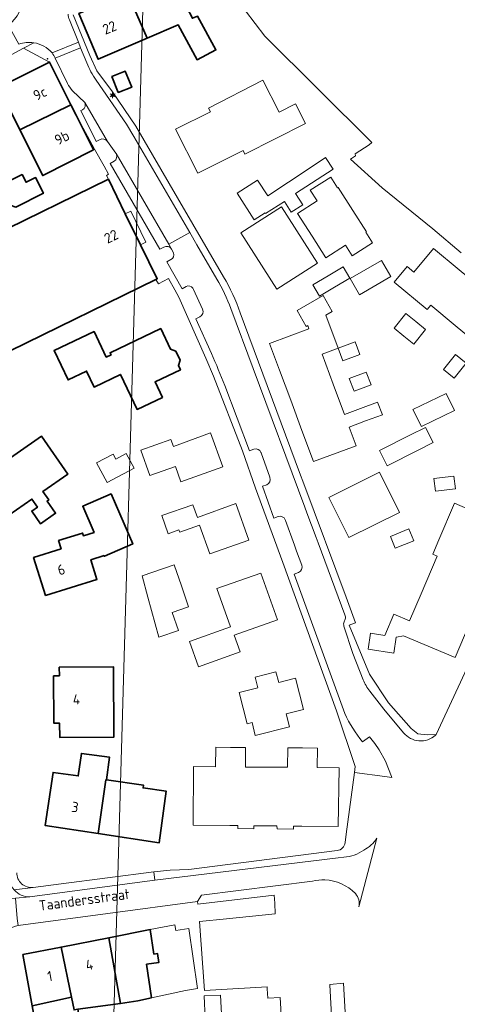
# Model space of a CAD drawing. Header units: metres. Extents: x 140853 to 145288, y 474558 to 480269.
# Tile 400 of 428: x 144658 to 144735, y 479060 to 479233. Entities that reach past the tile are written whole.
import ezdxf
from ezdxf.enums import TextEntityAlignment as Align

# ---------------------------------------------------------------- set-up
doc = ezdxf.new("R2010")
doc.units = ezdxf.units.M
doc.header["$MEASUREMENT"] = 0
for name, color, linetype, lineweight in [('B-WE-KL-ET_LS_OV_LICHTMAST-S', 190, 'Continuous', 18), ('B-WE-OG-BEBOUWING-G', 7, 'Continuous', 35), ('B-WE-OG-BEBOUWING_BIJGEBOUW-G', 7, 'Continuous', 18), ('B-WE-OG-BEBOUWING_HUISNUMMER-T18', 10, 'Continuous', 18), ('B-WE-OG-BEBOUWING_STRAATNAAM-T18', 10, 'Continuous', 18), ('B-WE-OG-HULPLIJN-G', 50, 'Continuous', 18), ('B-WE-OG-TERREIN_ERF-G', 7, 'Continuous', 18), ('B-WE-VH-VERHARDING_STRAATBAKSTEEN-G', 252, 'Continuous', 18), ('B-WE-VH-VERHARDING_TEGEL-G', 252, 'Continuous', 18), ('X-XX-XX-ALGEMEEN-S', 7, 'Continuous', 18)]:
    doc.layers.add(name, color=color, linetype=linetype, lineweight=lineweight)
doc.styles.add('NLCS-ISO', font='txt')

# ---------------------------------------------------------------- blocks, each defined once
blk = doc.blocks.new('SIE-WEG_AFVALBAK_TYPE_01')
for radius in [0.25, 0.156]:
    blk.add_circle((0, 0), radius)
blk = doc.blocks.new('B-SIE-WEG_LICHTMAST-SO')
at = {"ltscale": 0.1}
for p, q in [((-1.1, 0.63), (-2.19, 1.27)), ((0, 1.27), (0, 2.53)), ((1.1, 0.63), (2.19, 1.27)), ((-1.1, -0.63), (-2.19, -1.27)), ((0, -1.27), (0, -2.53)), ((1.1, -0.63), (2.19, -1.27))]:
    blk.add_line(p, q, dxfattribs=at)
at = {"flags": 128}
for points in [[(-1.16, 0.5), (1.16, 0.5)], [(-1.16, -0.5), (1.16, -0.5)]]:
    blk.add_lwpolyline(points, dxfattribs=at)
at = {"ltscale": 0.1}
blk.add_circle((0, 0), 1.27, dxfattribs=at)
at = {"style": 'NLCS-ISO'}
blk.add_attdef('TYPE', text='', height=1.8, dxfattribs=at).set_placement((0, 2.53), align=Align.BOTTOM_CENTER)

msp = doc.modelspace()

# ---------------------------------------------------------------- linework, layer by layer
at = {"layer": 'B-WE-OG-BEBOUWING-G', "ltscale": 0.2, "flags": 128}
for points in [[(144680.463, 479229.871), (144685.97, 479232.232), (144689.292, 479226.094), (144692.585, 479227.825), (144689.339, 479233.777), (144688.458, 479233.398), (144684.469, 479241.005), (144677.034, 479237.867), (144680.463, 479229.871)], [(144680.463, 479229.871), (144677.034, 479237.867), (144668.479, 479234.256), (144671.853, 479226.179), (144680.463, 479229.871)], [(144658.073, 479213.752), (144667.064, 479218.148), (144663.324, 479225.704), (144654.331, 479221.218), (144658.073, 479213.752)], [(144675.41, 479220.315), (144677.767, 479221.268), (144676.638, 479224.073), (144674.279, 479223.123), (144675.41, 479220.315)], [(144667.064, 479218.148), (144658.073, 479213.752), (144662.109, 479205.699), (144671.059, 479210.271), (144667.964, 479216.329), (144667.064, 479218.148)], [(144658.488, 479205.919), (144654.005, 479203.678), (144655.398, 479200.853), (144657.4, 479200.177), (144662.221, 479202.587), (144660.836, 479205.36), (144659.181, 479204.533), (144658.488, 479205.919)], [(144679.315, 479193.547), (144676.646, 479199.001), (144673.672, 479205.08), (144653.012, 479194.972), (144652.993, 479192.736), (144651.197, 479191.857), (144649.374, 479193.192), (144647.803, 479192.423), (144656.386, 479174.881), (144682.032, 479187.429), (144682.255, 479187.538), (144679.315, 479193.547)], [(144673.297, 479173.733), (144671.143, 479178.257), (144664.11, 479174.907), (144666.569, 479169.743), (144669.819, 479171.291), (144671.152, 479168.492), (144675.793, 479170.702), (144678.725, 479164.545), (144683.185, 479166.669), (144681.895, 479169.378), (144686.346, 479171.498), (144685.981, 479172.265), (144686.298, 479173.203), (144685.525, 479174.827), (144684.596, 479175.172), (144682.885, 479178.765), (144673.965, 479174.517), (144674.146, 479174.138), (144673.297, 479173.733)], [(144654.799, 479145.003), (144660.206, 479148.753), (144661.175, 479147.357), (144660.18, 479146.667), (144661.736, 479144.424), (144664.382, 479146.259), (144662.883, 479148.42), (144663.171, 479148.619), (144662.145, 479150.098), (144666.516, 479153.131), (144661.865, 479159.823), (144650.155, 479151.686), (144654.799, 479145.003)], [(144665.339, 479139.999), (144660.492, 479138.478), (144662.608, 479131.796), (144671.652, 479134.614), (144670.578, 479138.081), (144672.918, 479138.807), (144672.958, 479138.715), (144677.959, 479140.88), (144674.148, 479149.682), (144669.147, 479147.516), (144671.15, 479142.891), (144669.279, 479142.305), (144669.13, 479142.782), (144664.884, 479141.449), (144665.339, 479139.999)], [(144664.022, 479117.653), (144664.066, 479109.303), (144665.076, 479109.308), (144665.089, 479106.808), (144674.649, 479106.858), (144674.584, 479119.218), (144665.024, 479119.168), (144665.032, 479117.658), (144664.022, 479117.653)], [(144671.87, 479089.894), (144673.243, 479099.356), (144673.316, 479099.346), (144673.869, 479103.307), (144668.908, 479104.001), (144668.354, 479100.04), (144663.917, 479100.66), (144662.542, 479091.291), (144671.87, 479089.894)], [(144673.243, 479099.356), (144671.87, 479089.894), (144682.615, 479088.285), (144683.84, 479097.338), (144679.759, 479097.909), (144679.832, 479098.434), (144673.316, 479099.346), (144673.243, 479099.356)], [(144681.278, 479060.949), (144680.395, 479066.871), (144682.558, 479067.193), (144682.322, 479068.772), (144681.682, 479068.677), (144681.042, 479072.972), (144673.771, 479071.549), (144675.802, 479060.003), (144678.838, 479060.417), (144681.278, 479060.949)], [(144673.771, 479071.549), (144665.323, 479069.895), (144667.165, 479061.079), (144667.632, 479058.841), (144668.295, 479058.979), (144675.802, 479060.003), (144673.771, 479071.549)], [(144665.323, 479069.895), (144658.62, 479068.583), (144660.243, 479059.568), (144667.165, 479061.079), (144665.323, 479069.895)], [(144660.243, 479059.568), (144660.886, 479055.995), (144661.076, 479056.007), (144661.859, 479051.556), (144669.367, 479052.903), (144668.295, 479058.979), (144667.632, 479058.841), (144667.165, 479061.079), (144660.243, 479059.568)]]:
    msp.add_lwpolyline(points, close=True, dxfattribs=at)
at = {"layer": 'B-WE-OG-BEBOUWING_BIJGEBOUW-G', "ltscale": 0.2, "flags": 128}
msp.add_lwpolyline([(144673.422, 479151.69), (144678.178, 479154.23), (144676.806, 479156.798), (144674.958, 479155.811), (144674.488, 479156.692), (144671.579, 479155.141), (144673.422, 479151.69)], close=True, dxfattribs=at)
at = {"layer": 'B-WE-OG-HULPLIJN-G'}
msp.add_lwpolyline([(141484.938, 478467.493), (142922.898, 478740.923), (143043.789, 479141.528), (143928.198, 479351.369), (144042.725, 479840.999), (144698.079, 479872.794), (144672.627, 478988.916), (144742.617, 478639.181), (145060.75, 478225.858), (145035.298, 477659.922), (145054.388, 476896.862), (144768.066, 476833.275), (144755.342, 477825.251), (143616.428, 477755.303), (142541.14, 475313.514), (141510.39, 476108.367), (141014.104, 476776.044), (140988.652, 477462.798), (141421.313, 477755.303), (141484.938, 478467.493)], close=True, dxfattribs=at)
at = {"layer": 'B-WE-OG-TERREIN_ERF-G', "ltscale": 0.2, "flags": 128}
for points in [[(144735.771, 479192.131), (144730.794, 479196.317), (144721.833, 479203.558), (144716.314, 479208.574), (144717.18, 479209.207), (144717.103, 479209.563), (144719.592, 479211.126), (144720.064, 479211.522), (144701.199, 479230.225), (144691.007, 479243.676)], [(144653.012, 479194.972), (144673.672, 479205.08), (144673.314, 479205.743), (144673.696, 479205.941), (144672.945, 479207.392), (144671.232, 479210.362), (144667.964, 479216.329), (144671.059, 479210.271), (144662.109, 479205.699), (144658.073, 479213.752), (144654.331, 479221.218), (144663.324, 479225.704), (144658.746, 479228.156), (144647.844, 479222.293)], [(144737.806, 479128.239), (144734.696, 479120.871), (144725.609, 479124.706), (144724.354, 479124.456), (144724.351, 479124.437), (144723.898, 479121.633), (144719.375, 479122.363), (144719.828, 479125.167), (144722.316, 479124.765), (144722.316, 479124.765), (144723.891, 479128.496), (144726.691, 479127.314), (144728.703, 479132.081), (144731.514, 479138.741), (144730.793, 479139.066), (144731.863, 479141.601), (144734.576, 479148.03), (144736.904, 479147.039)], [(144715.661, 479053.273), (144715.046, 479063.539), (144712.628, 479063.348), (144712.633, 479063.257), (144712.633, 479063.257), (144713.203, 479053.461)]]:
    msp.add_lwpolyline(points, dxfattribs=at)
for points in [[(144677.034, 479237.867), (144684.469, 479241.005), (144688.458, 479233.398), (144689.339, 479233.777), (144692.585, 479227.825), (144689.292, 479226.094), (144685.97, 479232.232), (144680.463, 479229.871), (144671.853, 479226.179), (144668.479, 479234.256), (144677.034, 479237.867)], [(144675.41, 479220.315), (144674.279, 479223.123), (144676.638, 479224.073), (144677.767, 479221.268), (144675.41, 479220.315)], [(144691.308, 479217.595), (144700.872, 479222.503), (144703.731, 479216.876), (144706.579, 479218.334), (144708.359, 479214.858), (144697.692, 479209.487), (144697.367, 479210.11), (144689.431, 479206.107), (144685.459, 479213.903), (144691.636, 479216.954), (144691.308, 479217.595)], [(144709.035, 479206.986), (144711.905, 479208.897), (144713.224, 479206.856), (144706.617, 479202.578), (144707.871, 479200.583), (144705.869, 479199.288), (144704.647, 479201.177), (144701.331, 479199.031), (144701.244, 479199.165), (144699.355, 479197.942), (144696.339, 479202.602), (144699.932, 479204.927), (144701.743, 479202.129), (144709.035, 479206.986)], [(144660.836, 479205.36), (144662.221, 479202.587), (144657.4, 479200.177), (144655.398, 479200.853), (144654.005, 479203.678), (144658.488, 479205.919), (144659.181, 479204.533), (144660.836, 479205.36)], [(144716.704, 479199.567), (144719.098, 479195.8), (144719.002, 479195.739), (144720.175, 479193.897), (144716.556, 479191.592), (144715.383, 479193.434), (144711.938, 479191.24), (144709.53, 479195.02), (144706.954, 479199.065), (144710.4, 479201.26), (144709.211, 479203.126), (144712.83, 479205.431), (144714.019, 479203.564), (144714.122, 479203.629), (144716.704, 479199.567)], [(144676.646, 479199.001), (144679.315, 479193.547), (144680.246, 479194.003), (144677.623, 479199.461), (144676.646, 479199.001)], [(144703.298, 479185.731), (144696.996, 479195.62), (144704.164, 479200.188), (144710.466, 479190.299), (144703.298, 479185.731)], [(144730.422, 479182.912), (144729.779, 479182.139), (144723.995, 479186.944), (144726.273, 479189.687), (144727.427, 479188.728), (144730.883, 479192.89), (144735.418, 479189.123), (144739.818, 479185.468), (144744.218, 479181.813), (144749.207, 479177.669), (144749.002, 479177.423), (144750.31, 479176.337), (144747.958, 479173.506), (144746.651, 479174.592), (144743.472, 479170.765), (144740.781, 479173.001), (144739.183, 479171.078), (144736.79, 479173.066), (144738.387, 479174.989), (144739.029, 479175.762), (144734.725, 479179.337), (144730.422, 479182.912)], [(144723.396, 479187.954), (144717.866, 479184.733), (144716.203, 479187.589), (144721.765, 479190.754), (144723.396, 479187.954)], [(144713.485, 479186.088), (144710.817, 479184.501), (144709.631, 479186.495), (144712.328, 479188.07), (144714.992, 479189.626), (144716.153, 479187.676), (144713.485, 479186.088)], [(144705.757, 479166.167), (144703.775, 479171.468), (144702.028, 479176.142), (144708.96, 479178.733), (144708.746, 479179.306), (144708.487, 479179.156), (144706.875, 479181.944), (144711.463, 479184.597), (144713.075, 479181.809), (144711.915, 479181.138), (144714.088, 479175.323), (144711.278, 479174.273), (144713.26, 479168.971), (144715.242, 479163.669), (144718.067, 479164.735), (144721.067, 479165.847), (144721.897, 479163.608), (144718.941, 479162.512), (144716.075, 479161.441), (144717.3, 479158.162), (144709.797, 479155.358), (144707.739, 479160.865), (144705.757, 479166.167)], [(144727.773, 479180.023), (144729.493, 479178.622), (144727.406, 479176.058), (144725.681, 479177.463), (144723.956, 479178.867), (144726.052, 479181.425), (144727.773, 479180.023)], [(144673.297, 479173.733), (144674.146, 479174.138), (144673.965, 479174.517), (144682.885, 479178.765), (144684.596, 479175.172), (144685.525, 479174.827), (144686.298, 479173.203), (144685.981, 479172.265), (144686.346, 479171.498), (144681.895, 479169.378), (144683.185, 479166.669), (144678.725, 479164.545), (144675.793, 479170.702), (144671.152, 479168.492), (144669.819, 479171.291), (144666.569, 479169.743), (144664.11, 479174.907), (144671.143, 479178.257), (144673.297, 479173.733)], [(144714.088, 479175.323), (144717.088, 479176.435), (144717.918, 479174.196), (144714.962, 479173.1), (144714.088, 479175.323)], [(144734.553, 479170.065), (144732.663, 479171.584), (144734.782, 479174.221), (144736.646, 479172.669), (144734.553, 479170.065)], [(144719.068, 479171.123), (144719.898, 479168.884), (144716.941, 479167.789), (144716.068, 479170.012), (144719.068, 479171.123)], [(144733.14, 479167.355), (144734.594, 479164.355), (144728.766, 479161.531), (144727.262, 479164.506), (144733.14, 479167.355)], [(144691.656, 479160.412), (144693.812, 479154.45), (144686.44, 479151.784), (144685.453, 479154.511), (144680.977, 479152.892), (144679.365, 479157.349), (144684.678, 479159.271), (144685.12, 479158.048), (144691.656, 479160.412)], [(144728.207, 479157.375), (144722.714, 479154.61), (144721.365, 479157.289), (144726.858, 479160.055), (144729.493, 479161.382), (144730.842, 479158.702), (144728.207, 479157.375)], [(144654.799, 479145.003), (144650.155, 479151.686), (144661.865, 479159.823), (144666.516, 479153.131), (144662.145, 479150.098), (144663.171, 479148.619), (144662.883, 479148.42), (144664.382, 479146.259), (144661.736, 479144.424), (144660.18, 479146.667), (144661.175, 479147.357), (144660.206, 479148.753), (144654.799, 479145.003)], [(144712.446, 479149.048), (144721.389, 479153.504), (144724.909, 479146.432), (144715.966, 479141.976), (144712.446, 479149.048)], [(144730.977, 479152.363), (144734.459, 479152.802), (144734.74, 479150.569), (144731.258, 479150.131), (144730.977, 479152.363)], [(144665.339, 479139.999), (144664.884, 479141.449), (144669.13, 479142.782), (144669.279, 479142.305), (144671.15, 479142.891), (144669.147, 479147.516), (144674.148, 479149.682), (144677.959, 479140.88), (144672.958, 479138.715), (144672.918, 479138.807), (144670.578, 479138.081), (144671.652, 479134.614), (144662.608, 479131.796), (144660.492, 479138.478), (144665.339, 479139.999)], [(144696.096, 479147.963), (144698.381, 479141.563), (144691.543, 479139.122), (144689.731, 479144.198), (144686.229, 479142.942), (144686.086, 479143.337), (144684.214, 479142.676), (144683.073, 479145.847), (144688.552, 479147.78), (144689.365, 479145.522), (144696.096, 479147.963)], [(144723.3, 479142.197), (144726.548, 479143.528), (144727.405, 479141.437), (144724.157, 479140.105), (144723.3, 479142.197)], [(144686.516, 479133.503), (144687.779, 479129.805), (144684.914, 479128.827), (144686, 479125.649), (144682.53, 479124.463), (144680.615, 479131.497), (144679.589, 479135.265), (144685.253, 479137.2), (144686.516, 479133.503)], [(144696.85, 479121.881), (144689.523, 479119.264), (144687.942, 479123.69), (144695.156, 479126.266), (144692.737, 479133.038), (144700.49, 479135.754), (144703.433, 479127.49), (144695.795, 479124.793), (144696.85, 479121.881)], [(144664.066, 479109.303), (144664.022, 479117.653), (144665.032, 479117.658), (144665.024, 479119.168), (144674.584, 479119.218), (144674.649, 479106.858), (144665.089, 479106.808), (144665.076, 479109.308), (144664.066, 479109.303)], [(144706.584, 479117.235), (144707.992, 479111.712), (144704.959, 479110.941), (144705.53, 479108.692), (144699.52, 479107.166), (144698.949, 479109.415), (144698.077, 479109.193), (144696.669, 479114.717), (144699.957, 479115.552), (144699.481, 479117.422), (144703.164, 479118.358), (144703.64, 479116.487), (144706.584, 479117.235)], [(144707.854, 479104.958), (144710.478, 479104.921), (144710.43, 479101.502), (144714.27, 479101.447), (144714.123, 479091.115), (144707.69, 479091.191), (144706.277, 479091.208), (144706.27, 479090.688), (144703.356, 479090.724), (144703.338, 479091.251), (144701.327, 479091.246), (144699.285, 479091.241), (144699.278, 479090.731), (144696.448, 479090.772), (144696.453, 479091.292), (144695.05, 479091.305), (144688.577, 479091.367), (144688.675, 479101.677), (144692.525, 479101.64), (144692.558, 479105.07), (144695.183, 479105.045), (144697.807, 479105.02), (144697.775, 479101.59), (144701.478, 479101.583), (144705.181, 479101.576), (144705.229, 479104.996), (144707.854, 479104.958)], [(144671.87, 479089.894), (144662.542, 479091.291), (144663.917, 479100.66), (144668.354, 479100.04), (144668.908, 479104.001), (144673.869, 479103.307), (144673.316, 479099.346), (144679.832, 479098.434), (144679.759, 479097.909), (144683.84, 479097.338), (144682.615, 479088.285), (144671.87, 479089.894)], [(144660.243, 479059.568), (144658.62, 479068.583), (144665.323, 479069.895), (144673.771, 479071.549), (144681.042, 479072.972), (144685.351, 479073.816), (144685.51, 479072.829), (144687.82, 479073.2), (144689.373, 479062.593), (144687.211, 479062.245), (144681.278, 479060.949), (144678.838, 479060.417), (144675.802, 479060.003), (144668.295, 479058.979), (144669.367, 479052.903), (144661.859, 479051.556), (144661.076, 479056.007), (144660.886, 479055.995), (144660.243, 479059.568)], [(144690.708, 479057.362), (144690.503, 479061.3), (144693.391, 479061.451), (144693.62, 479057.068), (144690.752, 479056.938), (144691.352, 479051.107), (144687.734, 479050.735), (144687.099, 479056.917), (144690.708, 479057.362)]]:
    msp.add_lwpolyline(points, close=True, dxfattribs=at)
for points in [[(144667.493, 479233.99), (144670.391, 479226.868), (144671.618, 479224.153), (144674.36, 479220.449), (144678.51, 479214.383), (144685.826, 479201.781), (144693.95, 479187.906), (144693.95, 479187.906, -0.048419), (144696.858, 479181.543), (144696.858, 479181.543), (144707.319, 479153.428), (144708.068, 479151.434), (144715.528, 479131.484), (144717.143, 479126.965), (144716.077, 479126.581), (144719.619, 479117.922), (144723.002, 479112.912), (144726.952, 479108.359), (144728.147, 479107.472), (144729.78, 479107.239), (144731.386, 479107.333), (144737.159, 479119.847)], [(144657.53, 479083, 0.4534481), (144660.428, 479080.42), (144660.428, 479080.42), (144665.371, 479081.034), (144681.669, 479083.167), (144684.526, 479083.451), (144687.816, 479083.583), (144713.92, 479086.896), (144713.92, 479086.896, 0.3410434), (144715.35, 479088.319), (144715.35, 479088.319), (144715.546, 479089.807), (144716.972, 479100.624), (144717.114, 479101.702), (144713.837, 479111.514), (144704.359, 479137.632), (144699.567, 479150.708), (144697.248, 479157.287), (144692.194, 479170.413), (144690.845, 479173.581), (144686.036, 479184.283), (144685.371, 479185.589), (144684.251, 479187.622), (144682.462, 479186.643), (144682.032, 479187.429), (144682.032, 479187.429), (144656.386, 479174.881)], [(144704.387, 479052.917), (144703.915, 479061.023), (144701.709, 479060.894), (144701.613, 479062.536), (144701.593, 479062.891), (144690.59, 479062.269), (144689.706, 479074.387), (144694.439, 479074.872), (144703.046, 479075.755), (144702.943, 479077.632), (144702.865, 479079.05), (144689.393, 479077.471), (144689.347, 479077.924), (144657.78, 479073.705), (144657.78, 479073.705, 0.0681317), (144654.115, 479072.241), (144654.115, 479072.241, 0.1462264), (144651.147, 479068.849), (144651.147, 479068.849, 0.2040252), (144651.028, 479066.158), (144651.028, 479066.158), (144658.647, 479051.431)]]:
    msp.add_lwpolyline(points, format="xyb", dxfattribs=at)
at = {"layer": 'B-WE-VH-VERHARDING_STRAATBAKSTEEN-G', "ltscale": 0.2, "flags": 128}
for points in [[(144658.332, 479237.333, -0.2965916), (144656.04, 479232.27), (144656.04, 479232.27), (144657.921, 479228.838), (144657.921, 479228.838, -0.1254206), (144660.544, 479229.087), (144660.544, 479229.087, -0.1768181), (144663.742, 479227.317), (144663.742, 479227.317), (144668.381, 479229.17), (144666.8, 479233.119), (144666.8, 479233.119, -0.0935929), (144666.591, 479234.135)], [(144656.04, 479232.27, 0.2965916), (144658.332, 479237.333)], [(144666.591, 479234.135, 0.0935929), (144666.8, 479233.119), (144666.8, 479233.119), (144668.381, 479229.17), (144668.775, 479228.184), (144669.858, 479225.538), (144669.858, 479225.538, 0.0538295), (144671.491, 479222.519), (144671.491, 479222.519), (144676.837, 479214.762), (144678.159, 479212.616), (144687.985, 479195.71), (144689.263, 479193.497), (144692.751, 479187.497), (144692.751, 479187.497, -0.0401206), (144695.242, 479182.287), (144695.242, 479182.287), (144699.171, 479171.767), (144708.232, 479147.354), (144708.612, 479146.362), (144710.227, 479142.027), (144710.584, 479141.052), (144715.312, 479128.392), (144715.312, 479128.392, -0.199728), (144715.323, 479127.646), (144715.323, 479127.646), (144715.162, 479127.166), (144715.162, 479127.166, 0.1830173), (144715.136, 479126.401), (144715.136, 479126.401), (144716.672, 479121.594), (144718.517, 479116.974), (144718.517, 479116.974, 0.0751233), (144719.691, 479114.971), (144719.691, 479114.971), (144722.134, 479111.797), (144725.613, 479107.632), (144725.613, 479107.632, 0.4262349), (144731.232, 479107.189), (144731.232, 479107.189), (144731.386, 479107.333), (144729.78, 479107.239), (144728.147, 479107.472), (144726.952, 479108.359), (144723.002, 479112.912), (144719.619, 479117.922), (144716.077, 479126.581), (144717.143, 479126.965), (144715.528, 479131.484), (144708.068, 479151.434), (144707.319, 479153.428), (144696.858, 479181.543), (144696.858, 479181.543, 0.048419), (144693.95, 479187.906), (144693.95, 479187.906), (144685.826, 479201.781), (144678.51, 479214.383), (144674.36, 479220.449), (144671.618, 479224.153), (144670.391, 479226.868), (144667.493, 479233.99)], [(144647.844, 479222.293), (144658.746, 479228.156), (144660.544, 479229.087), (144660.544, 479229.087, 0.1254206), (144657.921, 479228.838)], [(144657.08, 479079.968), (144660.428, 479080.42), (144660.428, 479080.42, -0.4534481), (144657.53, 479083)]]:
    msp.add_lwpolyline(points, format="xyb", dxfattribs=at)
for points in [[(144664.293, 479226.4), (144668.775, 479228.184), (144668.381, 479229.17), (144663.742, 479227.317), (144663.742, 479227.317, -0.0625204), (144664.293, 479226.4)], [(144666.447, 479221.942, 0.0837554), (144667.367, 479220.653), (144667.367, 479220.653), (144669.495, 479218.554), (144673.502, 479211.717), (144674.988, 479209.645), (144675.026, 479209.58), (144684.286, 479193.626), (144687.985, 479195.71), (144678.159, 479212.616), (144676.837, 479214.762), (144671.491, 479222.519), (144671.491, 479222.519, -0.0538295), (144669.858, 479225.538), (144669.858, 479225.538), (144668.775, 479228.184), (144664.293, 479226.4), (144666.447, 479221.942)], [(144669.126, 479217.292), (144668.813, 479217.159), (144671.54, 479211.691), (144672.12, 479212.018), (144672.12, 479212.018, -0.3928689), (144673.502, 479211.717), (144673.502, 479211.717), (144669.495, 479218.554), (144669.495, 479218.554, -0.3761976), (144669.126, 479217.292)], [(144674.668, 479208.251), (144673.989, 479207.845), (144682.743, 479192.768), (144683.43, 479193.112), (144683.43, 479193.112, -0.4201929), (144684.763, 479192.768), (144684.763, 479192.768), (144684.286, 479193.626), (144675.026, 479209.58), (144675.026, 479209.58, -0.3942526), (144674.668, 479208.251)], [(144657.08, 479079.968, -0.1400768), (144656.29, 479081.711), (144656.29, 479081.711), (144656.434, 479118.008), (144652.549, 479118.031), (144652.395, 479081.548), (144652.426, 479080.585), (144652.426, 479080.585, -0.1181307), (144652.071, 479079.292), (144652.071, 479079.292, -0.0521783), (144651.736, 479078.806), (144651.736, 479078.806, -0.1722989), (144650.067, 479077.844), (144650.067, 479077.844), (144657.29, 479078.51), (144659.834, 479078.746), (144659.834, 479078.746, -0.2279438), (144657.08, 479079.968)], [(144689.347, 479077.924), (144690.045, 479079.037), (144709.621, 479081.497), (144709.621, 479081.497, -0.0695112), (144711.766, 479081.728), (144711.766, 479081.728, -0.1971209), (144717.147, 479079.315), (144717.147, 479079.315, -0.247946), (144717.741, 479076.968), (144717.741, 479076.968), (144720.942, 479089.096), (144720.942, 479089.096, -0.1415669), (144718.618, 479086.991), (144718.618, 479086.991, -0.150966), (144715.088, 479085.744), (144715.088, 479085.744), (144714.085, 479085.611), (144681.863, 479081.687), (144660.246, 479078.783), (144659.834, 479078.746), (144657.29, 479078.51), (144657.621, 479074.927), (144657.78, 479073.705), (144689.347, 479077.924)], [(144660.246, 479078.783), (144681.863, 479081.687), (144681.669, 479083.167), (144665.371, 479081.034), (144660.428, 479080.42), (144657.08, 479079.968), (144657.08, 479079.968, 0.2279438), (144659.834, 479078.746), (144659.834, 479078.746), (144660.246, 479078.783)]]:
    msp.add_lwpolyline(points, format="xyb", close=True, dxfattribs=at)
at = {"layer": 'B-WE-VH-VERHARDING_TEGEL-G', "ltscale": 0.2, "flags": 128}
msp.add_lwpolyline([(144676.646, 479199.001), (144677.623, 479199.461), (144680.246, 479194.003), (144679.315, 479193.547), (144682.255, 479187.538), (144682.032, 479187.429), (144682.462, 479186.643), (144684.251, 479187.622), (144685.371, 479185.589), (144686.036, 479184.283), (144690.845, 479173.581), (144692.194, 479170.413), (144697.248, 479157.287), (144699.567, 479150.708), (144704.359, 479137.632), (144713.837, 479111.514), (144717.114, 479101.702), (144716.972, 479100.624), (144722.354, 479099.915), (144723.542, 479099.759), (144723.493, 479099.921), (144722.472, 479102.604), (144721.308, 479104.652), (144720.548, 479105.726), (144719.621, 479106.939), (144718.408, 479106.031), (144718.408, 479106.031, -0.0583976), (144715.271, 479111.012), (144715.271, 479111.012), (144706.381, 479135.564), (144707.133, 479135.834), (144707.133, 479135.834, 0.3940208), (144707.703, 479137.148), (144707.703, 479137.148), (144706.801, 479139.621), (144706.433, 479140.631), (144704.843, 479144.989), (144704.793, 479145.131), (144704.793, 479145.131, 0.3852662), (144703.558, 479145.685), (144703.558, 479145.685), (144702.808, 479145.411), (144700.785, 479151.035), (144701.533, 479151.298), (144701.533, 479151.298, 0.3910698), (144702.107, 479152.576), (144702.107, 479152.576), (144702.091, 479152.622), (144700.542, 479156.914), (144700.517, 479156.979), (144700.517, 479156.979, 0.3820061), (144699.272, 479157.565), (144699.272, 479157.565), (144698.526, 479157.274), (144694.135, 479168.739), (144694.135, 479168.739, 0.0131656), (144691.825, 479174.378), (144691.825, 479174.378), (144689.046, 479180.488), (144689.774, 479180.819), (144689.774, 479180.819, 0.3778453), (144690.235, 479182.203), (144690.235, 479182.203), (144688.668, 479185.659), (144688.668, 479185.659, 0.072018), (144688.534, 479185.904), (144688.534, 479185.904, 0.3566604), (144687.339, 479186.196), (144687.339, 479186.196), (144686.634, 479185.804), (144683.974, 479190.523), (144684.683, 479190.92), (144684.683, 479190.92, 0.3677288), (144685.125, 479192.117), (144685.125, 479192.117), (144684.763, 479192.768), (144684.763, 479192.768, 0.4201929), (144683.43, 479193.112), (144683.43, 479193.112), (144682.743, 479192.768), (144673.989, 479207.845), (144674.668, 479208.251), (144674.668, 479208.251, 0.3942526), (144675.026, 479209.58), (144675.026, 479209.58), (144674.988, 479209.645), (144673.502, 479211.717), (144673.502, 479211.717, 0.3928689), (144672.12, 479212.018), (144672.12, 479212.018), (144671.54, 479211.691), (144668.813, 479217.159), (144669.126, 479217.292), (144669.126, 479217.292, 0.3761976), (144669.495, 479218.554), (144669.495, 479218.554), (144667.367, 479220.653), (144667.367, 479220.653, -0.0837554), (144666.447, 479221.942), (144666.447, 479221.942), (144664.293, 479226.4), (144664.293, 479226.4, 0.0625204), (144663.742, 479227.317), (144663.742, 479227.317, 0.1768181), (144660.544, 479229.087), (144660.544, 479229.087), (144658.746, 479228.156), (144663.324, 479225.704), (144667.064, 479218.148), (144667.964, 479216.329), (144671.232, 479210.362), (144672.945, 479207.392), (144673.696, 479205.941), (144673.314, 479205.743), (144673.672, 479205.08), (144676.646, 479199.001)], format="xyb", close=True, dxfattribs=at)

# ---------------------------------------------------------------- block references
at = {"layer": 'B-WE-KL-ET_LS_OV_LICHTMAST-S', "xscale": 0.2, "yscale": 0.2, "zscale": 0.2}
msp.add_blockref('B-SIE-WEG_LICHTMAST-SO', (144674.401, 479219.844), dxfattribs=at)
at = {"layer": 'X-XX-XX-ALGEMEEN-S', "xscale": 0.2, "yscale": 0.2, "zscale": 0.2}
msp.add_blockref('SIE-WEG_AFVALBAK_TYPE_01', (144662.95, 479226.27), dxfattribs=at)

# ---------------------------------------------------------------- texts
at = {"layer": 'B-WE-OG-BEBOUWING_HUISNUMMER-T18', "style": 'NLCS-ISO'}
for s, rotation, p in [('22', 22.6, (144673.857, 479231.759)), ('9c', 26.4, (144661.609, 479220.152)), ('9b', 27.1, (144665.485, 479212.389)), ('22', 26.1, (144674.152, 479194.998)), ('6', 17.6, (144665.363, 479136.345)), ('4', 0.3, (144668.044, 479113.499)), ('3', 351.5, (144667.798, 479094.548)), ('4', 11.1, (144670.315, 479066.796)), ('1', 10.2, (144663.368, 479064.784))]:
    msp.add_text(s, height=1.8, rotation=rotation, dxfattribs=at).set_placement(p, align=Align.MIDDLE_CENTER)
at = {"layer": 'B-WE-OG-BEBOUWING_STRAATNAAM-T18', "style": 'NLCS-ISO'}
msp.add_text('Taandersstraat', height=1.8, rotation=7.6, dxfattribs=at).set_placement((144669.417, 479078.239), align=Align.MIDDLE_CENTER)

doc.saveas('drawing.dxf')
